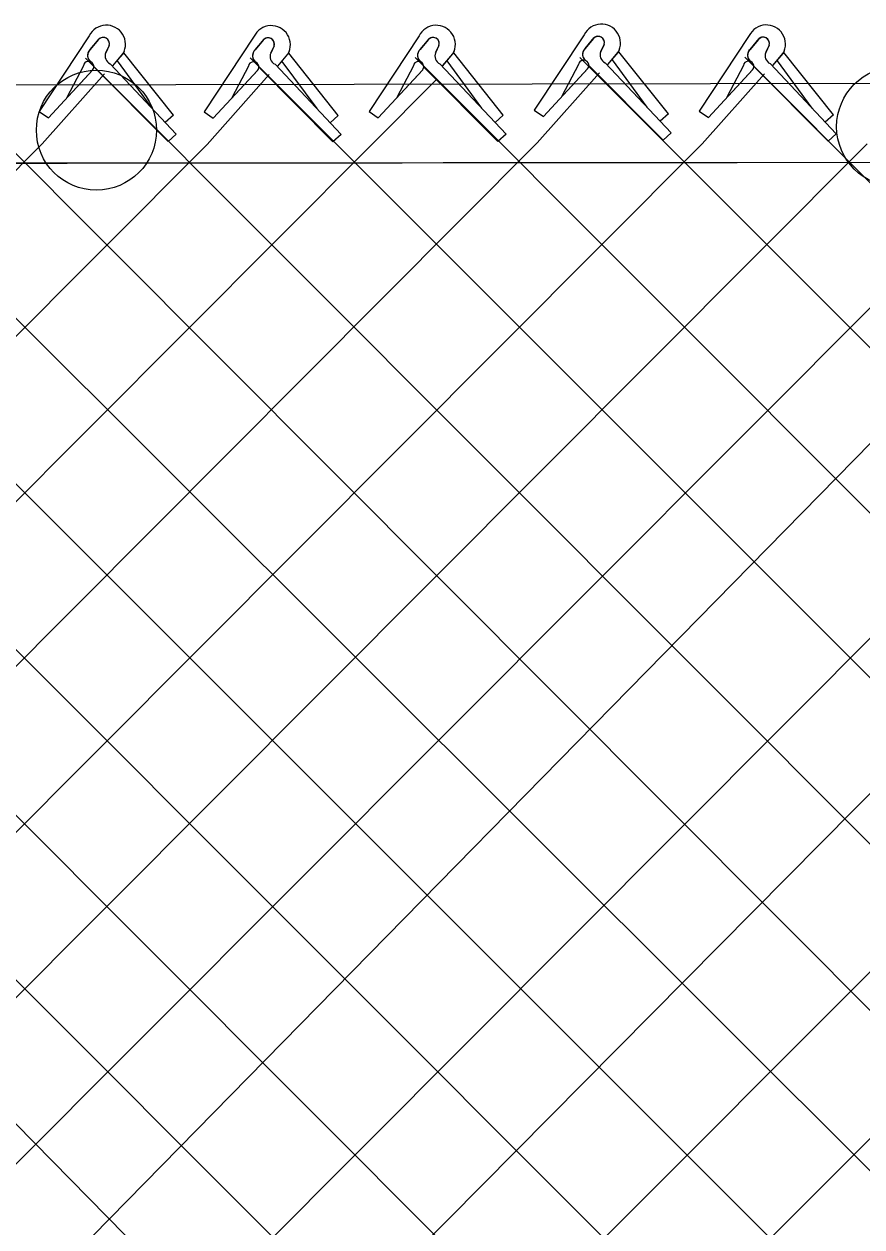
# Model space of a CAD drawing. Extents: x 0 to 2.85, y -0.1 to 1.83.
# Drawn here: x 1.0154 to 1.0563, y 0.868 to 0.9268 of the extents above; entities that cross this region are included whole.
import ezdxf

# ---------------------------------------------------------------- set-up
doc = ezdxf.new("R2010")
doc.units = 0
doc.layers.add('sb_Chainlink Fence', color=7, linetype='Continuous')
doc.layers.add('sb_Existing Structural Steel', color=7, linetype='Continuous')

msp = doc.modelspace()

# ---------------------------------------------------------------- linework, layer by layer
at = {"layer": 'sb_Chainlink Fence'}
for p, q in [((1.0185298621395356, 0.9261790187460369), (1.0160933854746, 0.9224901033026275)), ((1.0185774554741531, 0.9255102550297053), (1.0190225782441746, 0.9260373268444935)), ((1.0265833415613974, 0.9261586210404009), (1.0241468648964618, 0.9224697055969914)), ((1.0266309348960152, 0.925489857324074), (1.0270760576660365, 0.9260169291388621)), ((1.0346376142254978, 0.9261752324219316), (1.0322011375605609, 0.9224863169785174)), ((1.0346852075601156, 0.9255064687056), (1.0351303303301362, 0.9260335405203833)), ((1.0427000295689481, 0.926234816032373), (1.0402635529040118, 0.9225459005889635)), ((1.042747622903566, 0.9255660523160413), (1.0431927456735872, 0.9260931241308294)), ((1.043151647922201, 0.9260498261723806), (1.042747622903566, 0.9255660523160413)), ((1.0507567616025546, 0.9261900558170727), (1.048320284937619, 0.9225011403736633)), ((1.0508043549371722, 0.9255212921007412), (1.051249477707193, 0.9260483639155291)), ((1.0512083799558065, 0.9260050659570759), (1.0508043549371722, 0.9255212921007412)), ((1.0189814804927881, 0.9259940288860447), (1.0185774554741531, 0.9255102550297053)), ((1.0195035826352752, 0.925708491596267), (1.0193400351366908, 0.9253541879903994)), ((1.019340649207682, 0.9253667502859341), (1.019503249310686, 0.925700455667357)), ((1.020218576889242, 0.9253735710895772), (1.0202496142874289, 0.9254464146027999)), ((1.0270349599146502, 0.9259736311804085), (1.0266309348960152, 0.925489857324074)), ((1.0275570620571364, 0.9256880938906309), (1.0273935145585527, 0.9253337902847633)), ((1.027394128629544, 0.9253463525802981), (1.027556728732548, 0.9256800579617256)), ((1.028272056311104, 0.9253531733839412), (1.02830309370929, 0.9254260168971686)), ((1.03508923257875, 0.9259902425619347), (1.0346852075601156, 0.9255064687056)), ((1.0356113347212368, 0.9257047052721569), (1.0354477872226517, 0.9253504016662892)), ((1.0354484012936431, 0.9253629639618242), (1.0356110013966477, 0.9256966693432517)), ((1.036326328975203, 0.9253697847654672), (1.0363573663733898, 0.9254426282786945)), ((1.0436737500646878, 0.9257642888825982), (1.0435102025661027, 0.9254099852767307)), ((1.0435108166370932, 0.9254225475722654), (1.0436734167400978, 0.9257562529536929)), ((1.0443523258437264, 0.9253612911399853), (1.0443887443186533, 0.9254293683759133)), ((1.0443887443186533, 0.9254293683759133), (1.0444197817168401, 0.925502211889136)), ((1.0517304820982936, 0.925719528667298), (1.0515669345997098, 0.9253652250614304)), ((1.0515675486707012, 0.9253777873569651), (1.051730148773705, 0.9257114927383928)), ((1.0524454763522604, 0.9253846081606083), (1.0524765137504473, 0.9254574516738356)), ((0.970065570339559, 0.9250070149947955), (1.083171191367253, 0.811835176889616)), ((0.9781130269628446, 0.9250205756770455), (1.0916929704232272, 0.8112774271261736)), ((0.9861604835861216, 0.925034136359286), (1.098719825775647, 0.8123618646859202)), ((0.9942079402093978, 0.925047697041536), (1.1075203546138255, 0.8117642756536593)), ((1.0022553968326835, 0.9250612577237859), (1.1163607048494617, 0.8112065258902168)), ((1.0103028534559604, 0.9250748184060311), (1.1236047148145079, 0.8115033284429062)), ((1.0183503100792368, 0.9250883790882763), (1.1321935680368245, 0.8110541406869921)), ((1.0196869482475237, 0.9247192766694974), (1.0201821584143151, 0.925305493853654)), ((1.0196935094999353, 0.924728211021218), (1.02018464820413, 0.9253075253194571)), ((1.021603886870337, 0.9226462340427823), (1.0199068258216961, 0.9249561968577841)), ((1.0201821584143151, 0.925305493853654), (1.020218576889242, 0.9253735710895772)), ((1.0226429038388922, 0.922314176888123), (1.0202300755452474, 0.9253488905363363)), ((1.0263977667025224, 0.9251019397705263), (1.1399393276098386, 0.8115720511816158)), ((1.0277404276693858, 0.9246988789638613), (1.028235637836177, 0.925285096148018)), ((1.0277469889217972, 0.9247078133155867), (1.028238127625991, 0.9252871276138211)), ((1.0296573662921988, 0.9226258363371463), (1.027960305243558, 0.9249357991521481)), ((1.028235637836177, 0.925285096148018), (1.028272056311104, 0.9253531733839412)), ((1.0306963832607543, 0.9222937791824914), (1.0282835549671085, 0.9253284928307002)), ((1.0344452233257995, 0.9251155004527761), (1.1465974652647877, 0.8128787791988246)), ((1.0357947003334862, 0.9247154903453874), (1.036289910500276, 0.9253017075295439)), ((1.0358012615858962, 0.9247244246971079), (1.0362924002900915, 0.9253037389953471)), ((1.0377116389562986, 0.9226424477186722), (1.036014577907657, 0.924952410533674)), ((1.036289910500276, 0.9253017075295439), (1.036326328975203, 0.9253697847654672)), ((1.0387506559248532, 0.9223103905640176), (1.0363378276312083, 0.9253451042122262)), ((1.0424926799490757, 0.9251290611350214), (1.1552267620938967, 0.812306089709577)), ((1.0437219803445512, 0.9248705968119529), (1.046947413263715, 0.9214439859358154)), ((1.0438571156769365, 0.9247750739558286), (1.0443523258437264, 0.9253612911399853)), ((1.0438636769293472, 0.9247840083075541), (1.0443548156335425, 0.9253633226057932)), ((1.0457740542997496, 0.9227020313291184), (1.044076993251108, 0.9250119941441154)), ((1.0468130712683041, 0.9223699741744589), (1.0444002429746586, 0.9254046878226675)), ((1.0505401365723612, 0.9251426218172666), (1.1637963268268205, 0.8116941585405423)), ((1.0519138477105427, 0.9247303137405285), (1.0524090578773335, 0.925316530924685)), ((1.0519204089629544, 0.9247392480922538), (1.052411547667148, 0.9253185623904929)), ((1.0538307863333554, 0.9226572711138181), (1.0521337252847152, 0.9249672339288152)), ((1.0524090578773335, 0.925316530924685), (1.0524454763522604, 0.9253846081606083)), ((1.0548698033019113, 0.9223252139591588), (1.0524569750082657, 0.9253599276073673)), ((1.0162374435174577, 0.9209025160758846), (1.0192727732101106, 0.9243201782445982)), ((1.0165393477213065, 0.9221854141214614), (1.0187091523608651, 0.9245227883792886)), ((1.0165393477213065, 0.9221854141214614), (1.0186953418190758, 0.9245090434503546)), ((1.0182524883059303, 0.9247235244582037), (1.0174408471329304, 0.9231719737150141)), ((1.018754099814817, 0.9246722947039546), (1.0223814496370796, 0.9210295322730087)), ((1.0195518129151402, 0.9248147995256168), (1.0227772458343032, 0.9213881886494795)), ((1.0242909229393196, 0.9208821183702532), (1.0273262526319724, 0.9242997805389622)), ((1.0245928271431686, 0.9221650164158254), (1.026762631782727, 0.9245023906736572)), ((1.0245928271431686, 0.9221650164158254), (1.0267488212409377, 0.9244886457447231)), ((1.0263059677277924, 0.9247031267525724), (1.0254943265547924, 0.9231515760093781)), ((1.026807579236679, 0.9246518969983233), (1.0304349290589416, 0.9210091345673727)), ((1.0276052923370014, 0.9247944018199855), (1.030830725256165, 0.9213677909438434)), ((1.0326470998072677, 0.9221816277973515), (1.034816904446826, 0.9245190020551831)), ((1.0326470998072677, 0.9221816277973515), (1.034803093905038, 0.9245052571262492)), ((1.0343602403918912, 0.9247197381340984), (1.0335485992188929, 0.923168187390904)), ((1.0348618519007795, 0.9246685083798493), (1.038489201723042, 0.9210257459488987)), ((1.0356595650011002, 0.9248110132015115), (1.0388849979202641, 0.9213844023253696)), ((1.0404076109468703, 0.9209583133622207), (1.0434429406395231, 0.9243759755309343)), ((1.0407095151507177, 0.9222412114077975), (1.0428793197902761, 0.9245785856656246)), ((1.0407095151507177, 0.9222412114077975), (1.0428655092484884, 0.9245648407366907)), ((1.0424226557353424, 0.9247793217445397), (1.0416110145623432, 0.9232277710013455)), ((1.0429242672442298, 0.9247280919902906), (1.0465516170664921, 0.92108532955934)), ((1.0484643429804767, 0.9209135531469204), (1.051499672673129, 0.9243312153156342)), ((1.0487662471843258, 0.9221964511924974), (1.0509360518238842, 0.9245338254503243)), ((1.0487662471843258, 0.9221964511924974), (1.0509222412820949, 0.9245200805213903)), ((1.0504793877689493, 0.9247345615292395), (1.0496677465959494, 0.9231830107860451)), ((1.050980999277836, 0.9246833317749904), (1.0546083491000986, 0.9210405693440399)), ((1.0517787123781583, 0.9248258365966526), (1.0550041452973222, 0.9213992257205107)), ((1.03234519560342, 0.9208987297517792), (1.0355027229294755, 0.9240602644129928)), ((0.9651592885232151, 0.9236421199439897), (1.075963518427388, 0.8110782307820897)), ((1.0160933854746, 0.9224901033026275), (1.0165393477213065, 0.9221854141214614)), ((1.0322011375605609, 0.9224863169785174), (1.0326470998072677, 0.9221816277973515)), ((1.0402635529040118, 0.9225459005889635), (1.0407095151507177, 0.9222412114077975)), ((1.048320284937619, 0.9225011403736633), (1.0487662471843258, 0.9221964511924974)), ((0.966365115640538, 0.8142821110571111), (1.0725047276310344, 0.9224273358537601)), ((1.0226429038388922, 0.922314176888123), (1.0222471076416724, 0.9219555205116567)), ((1.0241468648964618, 0.9224697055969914), (1.0245928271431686, 0.9221650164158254)), ((1.0306963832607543, 0.9222937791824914), (1.0303005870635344, 0.9219351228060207)), ((1.0387506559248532, 0.9223103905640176), (1.0383548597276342, 0.9219517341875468)), ((1.0468130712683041, 0.9223699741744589), (1.0464172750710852, 0.9220113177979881)), ((1.0548698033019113, 0.9223252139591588), (1.0544740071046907, 0.921966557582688)), ((0.9824747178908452, 0.8143325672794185), (1.0887399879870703, 0.921578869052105)), ((1.0227772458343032, 0.9213881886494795), (1.0223814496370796, 0.9210295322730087)), ((1.030830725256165, 0.9213677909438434), (1.0304349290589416, 0.9210091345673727)), ((1.0388849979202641, 0.9213844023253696), (1.038489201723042, 0.9210257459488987)), ((1.046947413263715, 0.9214439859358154), (1.0465516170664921, 0.92108532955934)), ((1.0550041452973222, 0.9213992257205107), (1.0546083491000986, 0.9210405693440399)), ((0.9099938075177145, 0.8143416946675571), (1.0162374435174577, 0.9209025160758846)), ((0.921785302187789, 0.8180240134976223), (1.0242909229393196, 0.9208821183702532)), ((0.9261129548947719, 0.8143268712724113), (1.03234519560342, 0.9208987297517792)), ((0.934165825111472, 0.8143325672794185), (1.0404076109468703, 0.9209583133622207)), ((0.9421949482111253, 0.8143379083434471), (1.0484643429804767, 0.9209135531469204)), ((0.9502484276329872, 0.8143583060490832), (1.0565172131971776, 0.9209078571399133)), ((0.9583027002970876, 0.8143416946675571), (1.0645953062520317, 0.9208601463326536)), ((0.9744218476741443, 0.8143268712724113), (1.080703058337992, 0.9208563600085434)), ((0.9904966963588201, 0.8143469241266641), (1.0943020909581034, 0.918097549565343)), ((0.9975849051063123, 0.8132314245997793), (1.0989868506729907, 0.9147212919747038))]:
    msp.add_line(p, q, dxfattribs=at)
msp.add_lwpolyline([(0.7556648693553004, 0.9197000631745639), (1.099263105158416, 0.9200467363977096), (1.1229582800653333, 0.9201215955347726), (1.1326086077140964, 0.920167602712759)], dxfattribs=at)
for centre, radius, start, end in [((1.0193683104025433, 0.9257642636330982), 0.0009354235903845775, 330.7731305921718, 153.67978342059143), ((1.0274217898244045, 0.925743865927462), 0.0009354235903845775, 330.7731305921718, 153.67978342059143), ((1.0354760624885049, 0.925760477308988), 0.0009354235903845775, 330.7731305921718, 153.67978342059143), ((1.0435384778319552, 0.9258200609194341), 0.0009354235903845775, 330.7731305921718, 153.67978342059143), ((1.0515952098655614, 0.9257753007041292), 0.0009354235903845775, 330.7731305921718, 153.67978342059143), ((1.019214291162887, 0.9257996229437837), 0.00030330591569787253, 342.5147558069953, 140.13680881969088), ((1.0192153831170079, 0.9258010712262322), 0.00030494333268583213, 340.73435754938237, 129.21739859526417), ((1.027267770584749, 0.9257792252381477), 0.00030330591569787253, 342.5147558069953, 140.13680881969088), ((1.0272688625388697, 0.9257806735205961), 0.00030494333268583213, 340.73435754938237, 129.21739859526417), ((1.035322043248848, 0.9257958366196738), 0.00030330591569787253, 342.5147558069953, 140.13680881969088), ((1.0353231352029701, 0.9257972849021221), 0.00030494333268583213, 340.73435754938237, 129.21739859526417), ((1.0433844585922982, 0.9258554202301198), 0.00030330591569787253, 342.5147558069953, 140.13680881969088), ((1.0433855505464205, 0.9258568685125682), 0.00030494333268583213, 340.73435754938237, 129.21739859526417), ((1.051441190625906, 0.9258106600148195), 0.00030330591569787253, 342.5147558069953, 140.13680881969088), ((1.051442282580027, 0.925812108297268), 0.00030494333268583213, 340.73435754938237, 129.21739859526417), ((1.018836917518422, 0.9252269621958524), 0.0003843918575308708, 140.20166010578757, 233.0052527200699), ((1.0188474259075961, 0.9252274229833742), 0.0003909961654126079, 133.66718540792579, 232.2343578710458), ((1.0268903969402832, 0.9252065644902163), 0.0003843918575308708, 140.20166010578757, 233.0052527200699), ((1.0269009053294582, 0.9252070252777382), 0.0003909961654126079, 133.66718540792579, 232.2343578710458), ((1.0349446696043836, 0.9252231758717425), 0.0003843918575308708, 140.20166010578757, 233.0052527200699), ((1.0349551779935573, 0.9252236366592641), 0.0003909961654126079, 133.66718540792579, 232.2343578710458), ((1.0430070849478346, 0.9252827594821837), 0.0003843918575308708, 140.20166010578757, 233.0052527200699), ((1.0430175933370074, 0.9252832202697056), 0.0003909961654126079, 133.66718540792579, 232.2343578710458), ((1.0438979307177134, 0.9252506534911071), 0.00041880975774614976, 156.48328493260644, 245.15783350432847), ((1.0510638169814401, 0.9252379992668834), 0.0003843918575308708, 140.20166010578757, 233.0052527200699), ((1.0510743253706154, 0.9252384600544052), 0.0003909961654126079, 133.66718540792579, 232.2343578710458), ((1.0185044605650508, 0.9246794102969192), 0.00025580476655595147, 319.02146199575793, 170.0695590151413), ((1.0197277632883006, 0.925194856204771), 0.00041880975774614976, 156.48328493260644, 245.15783350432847), ((1.0265579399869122, 0.9246590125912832), 0.00025580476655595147, 319.02146199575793, 170.0695590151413), ((1.0277812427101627, 0.925174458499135), 0.00041880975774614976, 156.48328493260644, 245.15783350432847), ((1.0346122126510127, 0.9246756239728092), 0.00025580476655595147, 319.02146199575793, 170.0695590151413), ((1.0358355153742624, 0.925191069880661), 0.00041880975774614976, 156.48328493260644, 245.15783350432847), ((1.0426746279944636, 0.9247352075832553), 0.00025580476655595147, 319.02146199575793, 170.0695590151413), ((1.0507313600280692, 0.924690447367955), 0.00025580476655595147, 319.02146199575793, 170.0695590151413), ((1.051954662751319, 0.9252058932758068), 0.00041880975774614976, 156.48328493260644, 245.15783350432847)]:
    msp.add_arc(centre, radius, start, end, dxfattribs=at)
at = {"layer": 'sb_Existing Structural Steel'}
msp.add_line((0.7463728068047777, 0.9233474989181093), (1.8783968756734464, 0.9252310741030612), dxfattribs=at)
msp.add_lwpolyline([(1.8783743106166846, 0.9214564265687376), (1.2151944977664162, 0.9203057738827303), (1.099263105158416, 0.9200467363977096), (0.7389309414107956, 0.9196901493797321)], dxfattribs=at)
for centre in [(1.0188833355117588, 0.921575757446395), (1.0579602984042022, 0.9217449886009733)]:
    msp.add_circle(centre, 0.002929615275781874, dxfattribs=at)

doc.saveas('drawing.dxf')
